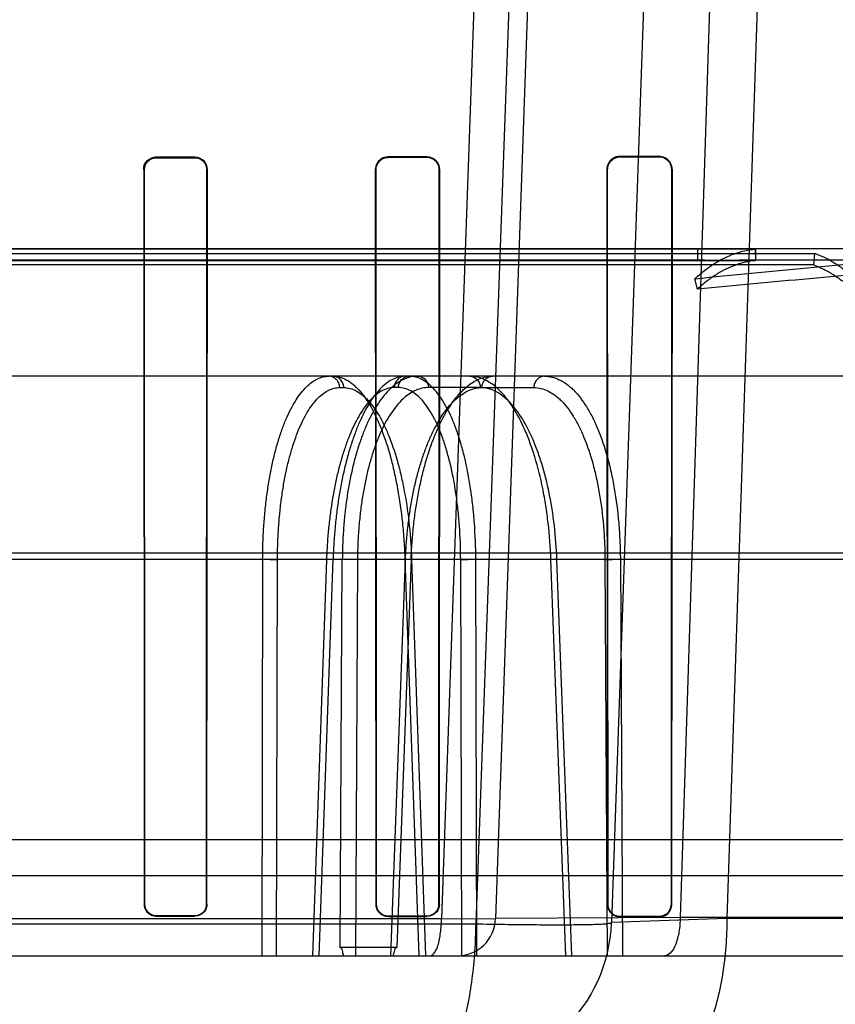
# Model space of a CAD drawing. Header units: millimetres. Extents: x 0 to 297, y 0 to 210.
# Tile 441 of 455: x 242.672 to 242.82, y 159.988 to 160.166. Entities that reach past the tile are written whole.
import ezdxf

# ---------------------------------------------------------------- set-up
doc = ezdxf.new("R2010")
doc.units = ezdxf.units.MM
doc.header["$LTSCALE"] = 16.335
doc.layers.get('0').update_dxf_attribs({"linetype": 'CONTINUOUS'})
for name, color, linetype in [('AXES_REF', 7, 'CONTINUOUS'), ('INTFCLR_1', 7, 'CONTINUOUS'), ('INTFCLR_144815', 7, 'CONTINUOUS'), ('INTFCLR_72935', 7, 'CONTINUOUS')]:
    doc.layers.add(name, color=color, linetype=linetype)

msp = doc.modelspace()

# ---------------------------------------------------------------- linework, layer by layer
at = {"color": 7, "linetype": 'Continuous'}
for radius in [6.787079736, 6.7865, 6.743039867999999]:
    msp.add_circle((241.4889104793, 154.7114782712), radius, dxfattribs=at)
msp.add_arc((241.4889104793, 154.7114782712), 6.72, 278.2771290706, 261.7228709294, dxfattribs=at)
at = {"layer": 'AXES_REF', "color": 7, "linetype": 'Continuous'}
msp.add_arc((241.4889104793, 154.7114782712), 6.874, 113.0826847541, 66.9173152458, dxfattribs=at)
at = {"layer": 'AXES_REF', "color": 9, "linetype": 'Continuous'}
msp.add_arc((241.4889104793, 154.7114782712), 6.191158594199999, 94.4118118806, 85.5881881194, dxfattribs=at)
at = {"layer": 'INTFCLR_1', "color": 6, "linetype": 'Continuous'}
for p, q in [((242.696606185, 160.1411337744), (242.703606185, 160.1411440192)), ((242.703606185, 160.1410602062), (242.696606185, 160.1410506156)), ((242.745606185, 160.141218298), (242.738606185, 160.1412042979)), ((242.745606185, 160.1411294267), (242.738606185, 160.1411164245)), ((242.787606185, 160.141318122), (242.780606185, 160.1412994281)), ((242.787606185, 160.1412214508), (242.780606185, 160.1412043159)), ((242.6943428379, 160.1388643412), (242.6944213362, 160.0058643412)), ((242.6944254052, 160.1388643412), (242.6944992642, 160.0058643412)), ((242.705727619, 160.0058643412), (242.7058025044, 160.1388643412)), ((242.7058066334, 160.0058643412), (242.7058863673, 160.1388643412)), ((242.736273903, 160.1388643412), (242.7363566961, 160.0058643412)), ((242.7363609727, 160.1388643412), (242.7364383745, 160.0058643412)), ((242.7477937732, 160.0058643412), (242.7478727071, 160.1388643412)), ((242.747877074, 160.0058643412), (242.7479617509, 160.1388643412)), ((242.7781809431, 160.1388643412), (242.7782703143, 160.0058643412)), ((242.7782749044, 160.1388643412), (242.7783575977, 160.0058643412)), ((242.7898809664, 160.0058643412), (242.7899659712, 160.1388643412)), ((242.7899706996, 160.0058643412), (242.7900630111, 160.1388643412)), ((242.696606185, 160.0037546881), (242.703606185, 160.0037456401)), ((242.703606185, 160.0036668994), (242.696606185, 160.0036764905)), ((242.738606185, 160.0036927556), (242.745606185, 160.0036805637)), ((242.745606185, 160.003597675), (242.738606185, 160.003610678)), ((242.780606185, 160.0036106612), (242.787606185, 160.0035947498)), ((242.780606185, 160.0035227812), (242.787606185, 160.0035056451))]:
    msp.add_line(p, q, dxfattribs=at)
at = {"layer": 'INTFCLR_1', "color": 9, "linetype": 'Continuous'}
for p, q in [((242.696606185, 160.1410506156), (242.696606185, 160.1411337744)), ((242.703606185, 160.1411440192), (242.703606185, 160.1410602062)), ((242.738606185, 160.1411164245), (242.738606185, 160.1412042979)), ((242.745606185, 160.141218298), (242.745606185, 160.1411294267)), ((242.780606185, 160.1412043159), (242.780606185, 160.1412994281)), ((242.787606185, 160.141318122), (242.787606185, 160.1412214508)), ((242.6943428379, 160.1388643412), (242.6944254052, 160.1388643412)), ((242.7058025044, 160.1388643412), (242.7058863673, 160.1388643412)), ((242.736273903, 160.1388643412), (242.7363609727, 160.1388643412)), ((242.7478727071, 160.1388643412), (242.7479617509, 160.1388643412)), ((242.7781809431, 160.1388643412), (242.7782749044, 160.1388643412)), ((242.7899659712, 160.1388643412), (242.7900630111, 160.1388643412)), ((242.6944992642, 160.0058643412), (242.6944213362, 160.0058643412)), ((242.7058066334, 160.0058643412), (242.705727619, 160.0058643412)), ((242.7364383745, 160.0058643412), (242.7363566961, 160.0058643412)), ((242.747877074, 160.0058643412), (242.7477937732, 160.0058643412)), ((242.7783575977, 160.0058643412), (242.7782703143, 160.0058643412)), ((242.7899706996, 160.0058643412), (242.7898809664, 160.0058643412)), ((242.696606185, 160.0036764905), (242.696606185, 160.0037546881)), ((242.703606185, 160.0037456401), (242.703606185, 160.0036668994)), ((242.738606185, 160.003610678), (242.738606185, 160.0036927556)), ((242.745606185, 160.0036805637), (242.745606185, 160.003597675)), ((242.780606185, 160.0035227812), (242.780606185, 160.0036106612)), ((242.787606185, 160.0035947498), (242.787606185, 160.0035056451))]:
    msp.add_line(p, q, dxfattribs=at)
at = {"layer": 'INTFCLR_1', "color": 7, "linetype": 'Continuous'}
for points in [[(242.6957316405, 160.14095691), (242.6958251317, 160.1409937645), (242.6959201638, 160.1410264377), (242.6960165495, 160.1410548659), (242.6961143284, 160.1410790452), (242.6962130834, 160.1410988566), (242.6963119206, 160.1411141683), (242.6964103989, 160.1411250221), (242.6965085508, 160.1411315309), (242.696606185, 160.1411337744)], [(242.696606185, 160.1410506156), (242.696511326, 160.1410484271), (242.6964164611, 160.1410421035), (242.6963217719, 160.1410316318), (242.6962275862, 160.1410170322), (242.6961339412, 160.140998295), (242.6960405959, 160.1409753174), (242.6959476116, 160.1409480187), (242.6958553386, 160.1409164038), (242.6957639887, 160.1408804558)]]:
    msp.add_lwpolyline(points, dxfattribs=at)
for points, knots in [([(242.6966061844, 160.1411337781), (242.6960290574, 160.1411330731), (242.6948261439, 160.1406489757), (242.694340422, 160.139443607), (242.6943428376, 160.1388643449)], [0, 0, 0, 0, 0.4990748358, 1, 1, 1, 1]), ([(242.6966061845, 160.1410506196), (242.6960499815, 160.1410499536), (242.6948908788, 160.1405835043), (242.6944233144, 160.1394222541), (242.6944254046, 160.1388643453)], [0, 0, 0, 0, 0.4992328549, 1, 1, 1, 1])]:
    msp.add_open_spline(points, degree=3, knots=knots, dxfattribs=at)
for points in [[(242.6943428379, 160.1388643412), (242.6943421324, 160.1394171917), (242.6944380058, 160.1401945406), (242.6949477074, 160.1404086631)], [(242.6957639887, 160.1408804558), (242.6952530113, 160.1406659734), (242.6945907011, 160.1402561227), (242.6945913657, 160.1397019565)]]:
    msp.add_open_spline(points, degree=3, dxfattribs=at)
at = {"layer": 'INTFCLR_1', "color": 6, "linetype": 'Continuous'}
for points, knots in [([(242.7058863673, 160.1388643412), (242.7058870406, 160.1393885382), (242.7054668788, 160.1405907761), (242.7042446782, 160.14114498), (242.703606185, 160.1411440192)], [0, 0, 0, 0, 0.4508483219, 1, 1, 1, 1]), ([(242.7058025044, 160.1388643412), (242.7058031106, 160.1393688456), (242.705398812, 160.1405267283), (242.704221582, 160.1410610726), (242.703606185, 160.1410602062)], [0, 0, 0, 0, 0.4504899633, 1, 1, 1, 1]), ([(242.738606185, 160.1412042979), (242.7381516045, 160.1412034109), (242.736938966, 160.1408572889), (242.7362729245, 160.1395961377), (242.736273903, 160.1388643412)], [0, 0, 0, 0, 0.3831672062, 1, 1, 1, 1]), ([(242.738606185, 160.1411164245), (242.7380257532, 160.1411153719), (242.7368303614, 160.1406257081), (242.7363602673, 160.139431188), (242.7363609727, 160.1388643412)], [0, 0, 0, 0, 0.505920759, 1, 1, 1, 1]), ([(242.7479617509, 160.1388643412), (242.7479624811, 160.1393974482), (242.7475376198, 160.1406376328), (242.7462737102, 160.1412196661), (242.745606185, 160.141218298)], [0, 0, 0, 0, 0.4440216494, 1, 1, 1, 1]), ([(242.7478727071, 160.1388643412), (242.7478733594, 160.1393777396), (242.7474640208, 160.1405710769), (242.7462480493, 160.1411306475), (242.745606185, 160.1411294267)], [0, 0, 0, 0, 0.4443994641, 1, 1, 1, 1]), ([(242.780606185, 160.1412994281), (242.7801222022, 160.1412981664), (242.7788586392, 160.1409260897), (242.7781798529, 160.1396152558), (242.7781809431, 160.1388643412)], [0, 0, 0, 0, 0.391922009, 1, 1, 1, 1]), ([(242.780606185, 160.1412043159), (242.7801427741, 160.141203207), (242.7789286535, 160.1408476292), (242.7782739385, 160.1395876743), (242.7782749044, 160.1388643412)], [0, 0, 0, 0, 0.3904898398, 1, 1, 1, 1]), ([(242.7900630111, 160.1388643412), (242.7900637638, 160.1393648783), (242.7896799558, 160.1406465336), (242.7883547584, 160.1413201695), (242.787606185, 160.141318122)], [0, 0, 0, 0, 0.4007141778, 1, 1, 1, 1]), ([(242.7899659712, 160.1388643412), (242.789966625, 160.1393397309), (242.789603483, 160.1405695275), (242.7883302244, 160.1412232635), (242.787606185, 160.1412214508)], [0, 0, 0, 0, 0.3963460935, 1, 1, 1, 1]), ([(242.6944213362, 160.0058643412), (242.6944213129, 160.0053190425), (242.6948727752, 160.0041593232), (242.6960361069, 160.0036772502), (242.696606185, 160.0036764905)], [0, 0, 0, 0, 0.4888917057, 1, 1, 1, 1]), ([(242.6944992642, 160.0058643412), (242.694499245, 160.0053876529), (242.6948793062, 160.0042786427), (242.6960084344, 160.0037554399), (242.696606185, 160.0037546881)], [0, 0, 0, 0, 0.443662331, 1, 1, 1, 1]), ([(242.703606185, 160.0037456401), (242.7041609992, 160.0037449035), (242.7052910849, 160.0042126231), (242.7057276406, 160.0053373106), (242.705727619, 160.0058643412)], [0, 0, 0, 0, 0.5128410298, 1, 1, 1, 1]), ([(242.7058066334, 160.0058643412), (242.7058066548, 160.0053698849), (242.7054125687, 160.0042132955), (242.7042325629, 160.0036660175), (242.703606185, 160.0036668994)], [0, 0, 0, 0, 0.4411499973, 1, 1, 1, 1]), ([(242.7363566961, 160.0058643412), (242.7363566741, 160.0053731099), (242.7367430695, 160.0041924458), (242.7379507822, 160.0036118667), (242.738606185, 160.003610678)], [0, 0, 0, 0, 0.4284111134, 1, 1, 1, 1]), ([(242.7364383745, 160.0058643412), (242.7364383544, 160.0053886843), (242.7368131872, 160.0042504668), (242.7379767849, 160.0036938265), (242.738606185, 160.0036927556)], [0, 0, 0, 0, 0.4304361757, 1, 1, 1, 1]), ([(242.745606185, 160.0036805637), (242.7461875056, 160.0036795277), (242.7473544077, 160.0041725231), (242.7477937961, 160.0053303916), (242.7477937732, 160.0058643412)], [0, 0, 0, 0, 0.5212378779, 1, 1, 1, 1]), ([(242.747877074, 160.0058643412), (242.7478770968, 160.0053676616), (242.747485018, 160.0041770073), (242.7462654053, 160.0035964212), (242.745606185, 160.003597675)], [0, 0, 0, 0, 0.4296903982, 1, 1, 1, 1]), ([(242.7782703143, 160.0058643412), (242.7782702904, 160.0053675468), (242.7786571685, 160.0041440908), (242.7799127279, 160.0035244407), (242.780606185, 160.0035227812)], [0, 0, 0, 0, 0.417385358, 1, 1, 1, 1]), ([(242.7783575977, 160.0058643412), (242.7783575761, 160.0053822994), (242.7787340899, 160.0042038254), (242.7799423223, 160.0036121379), (242.780606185, 160.0036106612)], [0, 0, 0, 0, 0.4206643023, 1, 1, 1, 1]), ([(242.787606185, 160.0035947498), (242.7880807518, 160.0035936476), (242.7892692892, 160.0039593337), (242.7898809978, 160.0051824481), (242.7898809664, 160.0058643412)], [0, 0, 0, 0, 0.4103623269, 1, 1, 1, 1]), ([(242.787606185, 160.0035056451), (242.7881890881, 160.0035041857), (242.7894425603, 160.0039829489), (242.7899707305, 160.0052420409), (242.7899706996, 160.0058643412)], [0, 0, 0, 0, 0.4836561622, 1, 1, 1, 1])]:
    msp.add_open_spline(points, degree=3, knots=knots, dxfattribs=at)
at = {"layer": 'INTFCLR_144815', "color": 9, "linetype": 'Continuous'}
for p, q in [((242.7675820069, 160.5484094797), (242.7482583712, 160.0031802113)), ((242.7545147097, 160.0022861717), (242.7742964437, 160.5484094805)), ((242.777106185, 160.5484094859), (242.7580676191, 160.0032339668)), ((242.798106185, 160.5484094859), (242.7790420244, 160.0025010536)), ((242.8090282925, 160.5484094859), (242.7914684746, 160.0034171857)), ((242.8180578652, 160.5484094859), (242.7999398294, 160.0032339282)), ((242.8929658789, 160.1245782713), (242.553106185, 160.1245782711)), ((242.7959286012, 160.1224782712), (242.1356657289, 160.1224782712)), ((243.0292331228, 160.1224782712), (242.8067616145, 160.1224782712)), ((243.0035589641, 160.1014782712), (242.1770643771, 160.1014782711)), ((242.7298330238, 160.0994149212), (242.7305774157, 160.0994149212)), ((242.7404673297, 160.0994149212), (242.7397229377, 160.0994149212)), ((242.7553029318, 160.0994149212), (242.7459168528, 160.0994149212)), ((242.7555945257, 160.0994149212), (242.7649891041, 160.0994149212)), ((243.0808995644, 160.0694090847), (242.0903675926, 160.0694090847)), ((242.1512460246, 160.0683100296), (243.0344399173, 160.0683100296)), ((242.7158851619, 160.0683100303), (242.7157074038, 159.9964782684)), ((242.7183959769, 159.9964782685), (242.7185685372, 160.0682367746)), ((242.7274423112, 160.0682367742), (242.7249310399, 159.9964782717)), ((242.7261139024, 159.9964782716), (242.7286227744, 160.0683100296)), ((242.7299346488, 159.9980053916), (242.7303104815, 160.0683100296)), ((242.7330525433, 160.0682367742), (242.7326740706, 159.996478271)), ((242.7390688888, 159.9964782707), (242.7417358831, 160.0682367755)), ((242.7427721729, 160.0683100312), (242.7401641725, 159.998005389)), ((242.7416298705, 160.0683100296), (242.7441594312, 159.9964782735)), ((242.7430066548, 160.0682938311), (242.7416298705, 160.0683100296)), ((242.7428633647, 160.0682367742), (242.7453856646, 159.9964782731)), ((242.7517371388, 160.0682367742), (242.7544735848, 160.0683100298)), ((242.7519207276, 159.9964782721), (242.7517371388, 160.0682367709)), ((242.7546527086, 159.9964782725), (242.7544735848, 160.0683100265)), ((242.7680761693, 160.0683100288), (242.7693470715, 160.0682748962)), ((242.7707640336, 159.9964782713), (242.7680761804, 160.0683100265)), ((242.7718487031, 159.9964782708), (242.7691681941, 160.0682367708)), ((242.7778589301, 160.0682367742), (242.7806516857, 160.0683100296)), ((242.7778589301, 160.0682367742), (242.7782495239, 159.9964782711)), ((242.7806516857, 160.0683100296), (242.781038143, 159.9964782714)), ((242.8750424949, 160.0109668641), (242.2311698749, 160.0109668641)), ((242.7482580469, 160.0031806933), (242.3579541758, 160.0031775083)), ((242.7482580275, 160.0031802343), (242.7580676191, 160.0032339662)), ((242.7914684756, 160.0034172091), (242.7580676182, 160.0032339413)), ((242.7999398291, 160.0032339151), (242.7790420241, 160.0025010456)), ((243.143125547, 160.0034171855), (242.7914684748, 160.0034171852)), ((243.1641239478, 160.0032339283), (242.7999398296, 160.0032339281)), ((242.3516976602, 160.0022861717), (242.7545147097, 160.0022861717)), ((242.003499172, 159.9964782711), (243.1361258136, 159.9964782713))]:
    msp.add_line(p, q, dxfattribs=at)
at = {"layer": 'INTFCLR_144815', "color": 6, "linetype": 'Continuous'}
for p, q in [((242.8050563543, 160.1245128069), (242.553106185, 160.1245128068)), ((242.794606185, 160.1245782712), (242.794606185, 160.1224157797)), ((242.8050563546, 160.1245128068), (242.8051061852, 160.122415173)), ((242.8051061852, 160.1245782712), (242.8051061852, 160.1224782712)), ((242.553106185, 160.1237100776), (242.8157870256, 160.1237100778)), ((242.553106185, 160.122415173), (242.8051061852, 160.122415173)), ((242.7959286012, 160.1224782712), (242.8051061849, 160.1224782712)), ((242.8157870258, 160.1237100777), (242.8156061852, 160.1216414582)), ((242.8156061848, 160.1216414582), (242.5531061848, 160.1216414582)), ((242.7946061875, 160.1172356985), (242.7941626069, 160.119139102)), ((242.7158851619, 160.0683100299), (242.7185685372, 160.0682367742)), ((242.7272985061, 160.0682908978), (242.7286227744, 160.0683100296)), ((242.7330525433, 160.0682367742), (242.7303104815, 160.0683100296)), ((242.7427721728, 160.0683100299), (242.7415567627, 160.0682734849)), ((242.9482829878, 160.0174782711), (242.2090724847, 160.0174782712)), ((242.7401642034, 159.9980053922), (242.7299346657, 159.9980053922))]:
    msp.add_line(p, q, dxfattribs=at)
for centre, radius, start, end in [((242.8071643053, 158.8619216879), 1.2605566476, 90.01830291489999, 90.5708106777), ((242.7959300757, 160.1084236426), 0.0140546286, 90.0060053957, 95.40505018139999)]:
    msp.add_arc(centre, radius, start, end, dxfattribs=at)
at = {"layer": 'INTFCLR_144815', "color": 9, "linetype": 'Continuous'}
for centre, radius, start, end in [((242.7510718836, 160.0034782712), 0.006999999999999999, 269.9999999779, 357.9999351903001), ((242.7510590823, 160.0034782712), 0.028, 270.000000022, 357.9999352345)]:
    msp.add_arc(centre, radius, start, end, dxfattribs=at)
at = {"layer": 'INTFCLR_144815', "color": 6, "linetype": 'Continuous'}
for points, knots in [([(242.7941626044, 160.1191391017), (242.7947185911, 160.1196573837), (242.7958453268, 160.1206251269), (242.7976236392, 160.1218843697), (242.7994397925, 160.1229105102), (242.8012869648, 160.1237005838), (242.803158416, 160.1242496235), (242.8044254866, 160.1244528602), (242.8050563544, 160.1245128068)], [0, 0, 0, 0, 0.1844280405, 0.3598382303, 0.5279033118, 0.6896267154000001, 0.8462369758, 1, 1, 1, 1]), ([(242.7941626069, 160.119139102), (242.8009480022, 160.1198079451), (242.8145266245, 160.1211499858), (242.8349256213, 160.1229285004), (242.855389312, 160.1242258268), (242.8690613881, 160.1245781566), (242.8759072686, 160.1245782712)], [0, 0, 0, 0, 0.2495910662, 0.4994364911, 0.7495091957, 1, 1, 1, 1]), ([(242.805106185, 160.122415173), (242.8044975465, 160.1223573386), (242.8032753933, 160.1221612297), (242.8014706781, 160.1216314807), (242.7996900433, 160.1208695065), (242.7979398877, 160.1198802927), (242.7962268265, 160.1186669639), (242.795141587, 160.1177347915), (242.794606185, 160.1172356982)], [0, 0, 0, 0, 0.1539079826, 0.3105981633, 0.4723536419, 0.6404045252, 0.8157401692, 1, 1, 1, 1]), ([(242.8759072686, 160.1224782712), (242.8691162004, 160.1224779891), (242.8555419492, 160.1221378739), (242.8352064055, 160.1208868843), (242.8149002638, 160.1191725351), (242.8013718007, 160.1178797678), (242.7946061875, 160.1172356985)], [0, 0, 0, 0, 0.2498861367, 0.499769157, 0.7498206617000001, 1, 1, 1, 1]), ([(242.8266807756, 160.1151069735), (242.8261447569, 160.1158078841), (242.8250534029, 160.1171378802), (242.8233077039, 160.1189513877), (242.8215045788, 160.120524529), (242.8196513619, 160.121852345), (242.8177547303, 160.1229276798), (242.8164439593, 160.1234803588), (242.8157870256, 160.1237100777)], [0, 0, 0, 0, 0.1881234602, 0.3664007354, 0.5360715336, 0.6975879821, 0.8516252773, 1, 1, 1, 1]), ([(242.815606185, 160.1216414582), (242.8162400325, 160.1214198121), (242.8175044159, 160.1208865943), (242.8193334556, 160.1198492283), (242.8211198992, 160.1185688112), (242.8228574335, 160.1170524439), (242.8245389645, 160.1153052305), (242.8255900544, 160.114024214), (242.826106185, 160.1133493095)], [0, 0, 0, 0, 0.1485290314, 0.3026555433, 0.4642103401, 0.6338679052, 0.8120636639, 1, 1, 1, 1]), ([(242.7158851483, 160.0683100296), (242.7158885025, 160.0692984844), (242.7159253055, 160.0712710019), (242.7160712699, 160.0742095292), (242.7163073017, 160.0770970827), (242.7166303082, 160.0798981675), (242.7170364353, 160.0825872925), (242.7175216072, 160.0851497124), (242.7180833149, 160.0875774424), (242.7187183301, 160.0898564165), (242.7194209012, 160.0919660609), (242.7201852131, 160.0938909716), (242.7210055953, 160.095620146), (242.7218784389, 160.0971463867), (242.7227975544, 160.0984580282), (242.7237553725, 160.0995438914), (242.7247453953, 160.1003977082), (242.7257630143, 160.1010152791), (242.7268080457, 160.1013928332), (242.7275225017, 160.1014782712), (242.7278728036, 160.1014782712)], [0, 0, 0, 0, 0.079168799, 0.1579830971, 0.2356087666, 0.3111716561, 0.3837733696, 0.4533841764, 0.5199983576, 0.5832953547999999, 0.6427983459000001, 0.6980067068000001, 0.7490757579, 0.7959641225, 0.8386637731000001, 0.8771380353, 0.9116414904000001, 0.9429861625, 0.9719432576, 1, 1, 1, 1]), ([(242.741683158, 160.1014782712), (242.7413239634, 160.1014782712), (242.7405819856, 160.1013881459), (242.7394899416, 160.1009898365), (242.7384139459, 160.1003327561), (242.7373686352, 160.0994300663), (242.7363609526, 160.0982967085), (242.7353938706, 160.0969433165), (242.7344692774, 160.0953749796), (242.7335921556, 160.0936001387), (242.7327715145, 160.091638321), (242.7320123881, 160.0895056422), (242.7313186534, 160.0872153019), (242.7306932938, 160.0847768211), (242.7301426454, 160.0822144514), (242.7296711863, 160.0795554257), (242.7292819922, 160.0768286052), (242.7289749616, 160.0740433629), (242.7287496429, 160.0711991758), (242.7286557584, 160.0692807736), (242.7286227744, 160.0683100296)], [0, 0, 0, 0, 0.0285296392, 0.0587262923, 0.09165752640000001, 0.1281163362, 0.1680339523, 0.2118364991, 0.260033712, 0.3124831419, 0.3689612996, 0.4288425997, 0.4922091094, 0.5589724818, 0.6287344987, 0.7003264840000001, 0.773420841, 0.8474726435, 0.9228525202, 1, 1, 1, 1]), ([(242.7439986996, 160.1014782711), (242.7435947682, 160.1014782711), (242.7427686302, 160.1013902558), (242.7415520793, 160.1009963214), (242.7403620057, 160.100345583), (242.7392129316, 160.0994507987), (242.7381122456, 160.098325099), (242.7370634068, 160.0969782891), (242.7360687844, 160.0954162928), (242.735133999, 160.0936480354), (242.7342679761, 160.0916907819), (242.7334766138, 160.0895603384), (242.7327641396, 160.0872714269), (242.7321337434, 160.0848347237), (242.7315909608, 160.082271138), (242.7311408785, 160.0796071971), (242.7307855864, 160.0768645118), (242.7305257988, 160.0740624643), (242.7303612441, 160.0712035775), (242.730316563, 160.0692810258), (242.7303104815, 160.0683100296)], [0, 0, 0, 0, 0.0315576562, 0.0643500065, 0.0992833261, 0.1369828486, 0.1777218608, 0.2219767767, 0.270113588, 0.3222126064, 0.3780948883, 0.4372084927, 0.4996720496, 0.5653007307, 0.6337761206, 0.7043328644, 0.7763181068, 0.8497923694, 0.9241382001, 1, 1, 1, 1]), ([(242.7427721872, 160.0683100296), (242.7428079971, 160.0692993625), (242.742913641, 160.0712755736), (242.7431754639, 160.0742207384), (242.7435403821, 160.0771229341), (242.7440037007, 160.0799398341), (242.7445582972, 160.0826408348), (242.7451979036, 160.0852080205), (242.7459203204, 160.0876373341), (242.7467221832, 160.0899173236), (242.7475949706, 160.0920249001), (242.7485306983, 160.0939447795), (242.7495229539, 160.0956670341), (242.7505686, 160.0971867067), (242.7516597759, 160.0984912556), (242.7527864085, 160.0995693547), (242.753937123, 160.1004129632), (242.7551088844, 160.1010215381), (242.7563015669, 160.1013934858), (242.7571127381, 160.1014782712), (242.7575126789, 160.1014782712)], [0, 0, 0, 0, 0.0766684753, 0.1532285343, 0.2289393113, 0.3031443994, 0.3742574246, 0.4424226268, 0.5079731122, 0.5704647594, 0.6295138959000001, 0.6845379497, 0.735753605, 0.7833054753, 0.8272198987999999, 0.8672387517, 0.9037796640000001, 0.9373529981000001, 0.9690268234, 1, 1, 1, 1]), ([(242.7305737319, 159.9964782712), (242.7305175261, 159.9967395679), (242.7303718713, 159.9971908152), (242.7302249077, 159.9980053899), (242.7299346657, 159.9980053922)], [0, 0, 0, 0, 0.479400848, 1, 1, 1, 1]), ([(242.7395533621, 159.9964782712), (242.739607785, 159.9967519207), (242.7397423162, 159.9971987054), (242.7398888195, 159.9980053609), (242.7401642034, 159.9980053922)], [0, 0, 0, 0, 0.5032692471, 1, 1, 1, 1])]:
    msp.add_open_spline(points, degree=3, knots=knots, dxfattribs=at)
at = {"layer": 'INTFCLR_144815', "color": 9, "linetype": 'Continuous'}
for points, knots in [([(242.7298330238, 160.0994149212), (242.729827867, 160.0997313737), (242.729680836, 160.1003636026), (242.7290269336, 160.1012085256), (242.7282849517, 160.1014782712), (242.7278728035, 160.1014782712)], [0, 0, 0, 0, 0.3048582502, 0.6030047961, 1, 1, 1, 1]), ([(242.7286171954, 160.1014782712), (242.729433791, 160.1014782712), (242.7307273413, 160.1010961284), (242.7319966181, 160.1002220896), (242.7327429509, 160.0995650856), (242.7339723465, 160.0983011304), (242.7352366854, 160.0964389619), (242.7363122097, 160.0943560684), (242.7369325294, 160.092977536), (242.7378945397, 160.0906313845), (242.7386948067, 160.0881279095), (242.7393746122, 160.0855074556), (242.7398237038, 160.0835977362), (242.7405306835, 160.0800783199), (242.7410334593, 160.0764608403), (242.7413365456, 160.0732772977), (242.7415069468, 160.0710771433), (242.7415919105, 160.0694189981), (242.7416298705, 160.0683100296)], [0, 0, 0, 0, 0.0649583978, 0.1020450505, 0.1223714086, 0.1439467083, 0.2421985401, 0.2996109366, 0.3304601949, 0.3624032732, 0.5013049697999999, 0.5389808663, 0.5777705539, 0.6573437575, 0.8244669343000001, 0.8679587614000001, 0.9117323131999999, 1, 1, 1, 1]), ([(242.7305774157, 160.0994149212), (242.7305731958, 160.0996738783), (242.7304709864, 160.1002107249), (242.7300370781, 160.1009085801), (242.7293762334, 160.1013734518), (242.7288602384, 160.1014782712), (242.7286171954, 160.1014782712)], [0, 0, 0, 0, 0.2479558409, 0.511137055, 0.7673131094, 1, 1, 1, 1]), ([(242.741683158, 160.1014782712), (242.7413854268, 160.1014782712), (242.7407724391, 160.1013227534), (242.7399716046, 160.1006105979), (242.7397300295, 160.0998501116), (242.7397229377, 160.0994149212)], [0, 0, 0, 0, 0.2866264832, 0.5809857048, 1, 1, 1, 1]), ([(242.7404673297, 160.0994149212), (242.7404715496, 160.0996738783), (242.740573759, 160.1002107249), (242.7410076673, 160.1009085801), (242.741668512, 160.1013734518), (242.742184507, 160.1014782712), (242.74242755, 160.1014782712)], [0, 0, 0, 0, 0.2479558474, 0.5111370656, 0.7673131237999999, 1, 1, 1, 1]), ([(242.7544735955, 160.0683100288), (242.7544659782, 160.0704959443), (242.7543458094, 160.073745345), (242.7540035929, 160.0775025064), (242.7537533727, 160.0795899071), (242.7533406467, 160.082541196), (242.7527162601, 160.0858443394), (242.7518729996, 160.089006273), (242.7513532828, 160.0906719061), (242.7505932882, 160.092874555), (242.7497116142, 160.0949380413), (242.7486494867, 160.0967919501), (242.747984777, 160.0978275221), (242.7468518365, 160.0993153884), (242.7453386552, 160.1006664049), (242.743660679, 160.1013647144), (242.7428298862, 160.1014782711), (242.74242755, 160.1014782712)], [0, 0, 0, 0, 0.1750191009, 0.2600664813, 0.3020160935, 0.3433314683, 0.4986695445, 0.5707318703, 0.6052417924, 0.6383403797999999, 0.7573297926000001, 0.7839802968, 0.8093725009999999, 0.8557720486, 0.9337884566, 0.9677864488, 1, 1, 1, 1]), ([(242.7439986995, 160.1014782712), (242.7442904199, 160.1014782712), (242.7448936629, 160.1013210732), (242.7456768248, 160.1006052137), (242.7459099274, 160.0998492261), (242.7459168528, 160.0994149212)], [0, 0, 0, 0, 0.2837306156, 0.5775362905, 1, 1, 1, 1]), ([(242.7680761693, 160.0683100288), (242.7679963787, 160.0704991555), (242.7677542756, 160.073752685), (242.767245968, 160.0775048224), (242.7668955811, 160.0795911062), (242.766331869, 160.0825495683), (242.7655152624, 160.0858581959), (242.7644625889, 160.0890104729), (242.7638219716, 160.0906739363), (242.7628863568, 160.09288885), (242.7618179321, 160.0949553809), (242.7605665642, 160.0967946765), (242.7597789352, 160.0978337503), (242.7584284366, 160.0993402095), (242.7563198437, 160.1009600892), (242.7543118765, 160.1014782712), (242.7533847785, 160.1014782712)], [0, 0, 0, 0, 0.1699502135, 0.252771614, 0.2936967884, 0.3340584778, 0.4864298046, 0.5575694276, 0.5917772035, 0.624689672, 0.7441455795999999, 0.7712468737, 0.7972332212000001, 0.8452365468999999, 0.9280736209, 1, 1, 1, 1]), ([(242.7533847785, 160.1014782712), (242.7538758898, 160.1014782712), (242.7546670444, 160.1011047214), (242.755197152, 160.1002086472), (242.7552988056, 160.099673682), (242.7553029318, 160.0994149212)], [0, 0, 0, 0, 0.4800026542, 0.7470600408, 1, 1, 1, 1]), ([(242.7555945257, 160.0994149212), (242.7555995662, 160.0997310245), (242.7557423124, 160.1003601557), (242.7563779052, 160.1012044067), (242.7571083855, 160.1014782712), (242.7575126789, 160.1014782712)], [0, 0, 0, 0, 0.3077082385, 0.6064937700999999, 1, 1, 1, 1]), ([(242.7669072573, 160.1014782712), (242.7664161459, 160.1014782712), (242.7656249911, 160.1011047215), (242.7650948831, 160.1002086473), (242.7649932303, 160.099673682), (242.7649891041, 160.0994149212)], [0, 0, 0, 0, 0.4800027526, 0.7470601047, 1, 1, 1, 1]), ([(242.7669072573, 160.1014782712), (242.767824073, 160.1014782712), (242.7692608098, 160.1011149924), (242.7707090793, 160.1002283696), (242.7715428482, 160.0995678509), (242.7728869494, 160.0983197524), (242.7742741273, 160.0964587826), (242.7754408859, 160.094359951), (242.77610414, 160.0929789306), (242.7771209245, 160.0906395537), (242.7779535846, 160.0881331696), (242.7786438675, 160.0855079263), (242.7790929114, 160.0835986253), (242.7797825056, 160.0800800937), (242.7802381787, 160.0764605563), (242.7804796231, 160.0732770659), (242.7806018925, 160.0710765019), (242.7806446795, 160.0694185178), (242.7806516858, 160.0683100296)], [0, 0, 0, 0, 0.0716207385, 0.1110562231, 0.1322968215, 0.1546121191, 0.2542268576, 0.3115592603, 0.3422079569, 0.3738565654, 0.5108019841, 0.5478335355, 0.5859269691, 0.6639999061, 0.8278397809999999, 0.8704798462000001, 0.9134042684, 1, 1, 1, 1]), ([(242.7185685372, 160.0682367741), (242.7185707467, 160.0691572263), (242.7186026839, 160.0709889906), (242.7187340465, 160.0737144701), (242.7189480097, 160.0763899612), (242.7192424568, 160.0789955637), (242.7196154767, 160.0815119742), (242.7200644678, 160.0839213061), (242.7205859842, 160.0862070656), (242.7211766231, 160.0883534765), (242.7218317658, 160.0903456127), (242.7225473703, 160.0921693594), (242.7233178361, 160.0938122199), (242.7241384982, 160.0952628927), (242.7250037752, 160.0965119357), (242.7259090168, 160.0975509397), (242.7268496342, 160.0983723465), (242.7278210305, 160.098969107), (242.728818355, 160.0993334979), (242.7295002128, 160.0994148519), (242.7298330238, 160.0994149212)], [0, 0, 0, 0, 0.07841285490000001, 0.1560419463, 0.2324151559, 0.3070238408, 0.3793822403, 0.4490823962, 0.5157552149, 0.5790496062, 0.6386620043, 0.6943235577, 0.7458454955, 0.793116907, 0.8361474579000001, 0.8750744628, 0.9102185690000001, 0.9421338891, 0.9716480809, 1, 1, 1, 1]), ([(242.7397229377, 160.0994149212), (242.7393885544, 160.0994148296), (242.7387013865, 160.0993324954), (242.7376929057, 160.0989673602), (242.7367028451, 160.098370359), (242.7357358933, 160.0975487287), (242.7347969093, 160.0965092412), (242.7338909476, 160.0952596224), (242.7330231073, 160.0938084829), (242.7321992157, 160.0921652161), (242.7314242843, 160.0903409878), (242.7307043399, 160.0883483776), (242.7300438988, 160.0862016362), (242.7294480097, 160.0839154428), (242.7289205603, 160.0815053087), (242.7284656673, 160.0789881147), (242.7280865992, 160.0763827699), (242.7277858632, 160.0737091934), (242.7275660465, 160.0709868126), (242.7274744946, 160.0691565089), (242.7274423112, 160.0682367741)], [0, 0, 0, 0, 0.028259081, 0.0578644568, 0.08999732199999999, 0.125446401, 0.1647247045, 0.2081035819, 0.2556841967, 0.3074654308, 0.3633351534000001, 0.4230893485, 0.4864387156, 0.5530842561, 0.6226960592, 0.6948920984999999, 0.7692153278, 0.8451537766, 0.9222247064, 1, 1, 1, 1]), ([(242.7305774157, 160.0994149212), (242.7313467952, 160.0994148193), (242.7325654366, 160.0990559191), (242.7337621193, 160.0982340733), (242.7344659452, 160.0976165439), (242.7356248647, 160.0964286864), (242.7368174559, 160.0946782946), (242.7378326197, 160.0927201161), (242.7384181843, 160.0914242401), (242.7393264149, 160.0892190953), (242.7400824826, 160.0868657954), (242.7407250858, 160.0844023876), (242.7411495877, 160.082607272), (242.7418180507, 160.0792991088), (242.7422948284, 160.0758986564), (242.7425830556, 160.0729060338), (242.7427453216, 160.0708379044), (242.7428267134, 160.0692792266), (242.7428633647, 160.0682367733)], [0, 0, 0, 0, 0.0650671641, 0.1022046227, 0.1225519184, 0.1441464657, 0.2424456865, 0.2998698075, 0.3307210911, 0.3626630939, 0.5015423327, 0.5392069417, 0.5779831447, 0.6575247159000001, 0.8245673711, 0.8680352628, 0.9117842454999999, 1, 1, 1, 1]), ([(242.7459168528, 160.0994149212), (242.745539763, 160.0994149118), (242.7447711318, 160.099334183), (242.7436405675, 160.0989729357), (242.7425357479, 160.0983772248), (242.7414641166, 160.097555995), (242.740432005, 160.0965162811), (242.7394452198, 160.0952660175), (242.7385089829, 160.0938139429), (242.7376294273, 160.0921695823), (242.7368119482, 160.0903443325), (242.7360629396, 160.0883508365), (242.7353869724, 160.0862033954), (242.734789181, 160.0839166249), (242.7342734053, 160.0815059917), (242.7338437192, 160.0789883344), (242.7335031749, 160.0763825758), (242.7332539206, 160.0737086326), (242.7330982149, 160.070985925), (242.7330573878, 160.0691561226), (242.7330525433, 160.0682367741)], [0, 0, 0, 0, 0.0313345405, 0.0636810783, 0.0980261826, 0.1351139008, 0.1754730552, 0.2194521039, 0.2672297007, 0.3188558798, 0.3742641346, 0.4332984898, 0.4957149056, 0.5612561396, 0.6296325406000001, 0.7004982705, 0.7734299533, 0.8479489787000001, 0.9236050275, 1, 1, 1, 1]), ([(242.7517371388, 160.0682367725), (242.7517318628, 160.0702914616), (242.7516220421, 160.0733458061), (242.7513041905, 160.0768776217), (242.7510713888, 160.0788398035), (242.7506868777, 160.0816139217), (242.7501036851, 160.084718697), (242.7493156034, 160.0876911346), (242.7488296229, 160.0892568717), (242.7481189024, 160.091327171), (242.7472938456, 160.0932668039), (242.7462990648, 160.0950097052), (242.7456764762, 160.0959830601), (242.7446153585, 160.0973813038), (242.7431973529, 160.0986513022), (242.7416239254, 160.0993085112), (242.7408446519, 160.0994148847), (242.7404673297, 160.0994149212)], [0, 0, 0, 0, 0.1751187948, 0.260207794, 0.3021774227, 0.3435113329, 0.4989070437, 0.5709844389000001, 0.6054992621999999, 0.6386014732, 0.7575784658, 0.7842197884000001, 0.8096010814, 0.8559717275, 0.9338965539, 0.9678413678, 1, 1, 1, 1]), ([(242.741735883, 160.0682367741), (242.7417701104, 160.0691578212), (242.74186956, 160.0709910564), (242.7421126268, 160.0737169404), (242.742447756, 160.0763928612), (242.7428718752, 160.0789989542), (242.7433821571, 160.0815158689), (242.7439750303, 160.0839256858), (242.744646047, 160.086212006), (242.7453908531, 160.0883591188), (242.7462037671, 160.090352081), (242.747079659, 160.0921764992), (242.7480117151, 160.0938198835), (242.7489942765, 160.0952710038), (242.7500209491, 160.0965203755), (242.7510860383, 160.0975589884), (242.7521829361, 160.0983787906), (242.7533048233, 160.0989730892), (242.7544444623, 160.09933368), (242.7552167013, 160.0994149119), (242.7555945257, 160.0994149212)], [0, 0, 0, 0, 0.0759503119, 0.1512526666, 0.2254704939, 0.2981304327, 0.368779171, 0.4370376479, 0.5025686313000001, 0.5650577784, 0.6242310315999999, 0.6798382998, 0.7317118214, 0.7797772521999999, 0.8240743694, 0.8647427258, 0.9020727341, 0.9365434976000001, 0.9688657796, 1, 1, 1, 1]), ([(242.769168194, 160.0682367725), (242.769091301, 160.0702946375), (242.7688606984, 160.073353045), (242.7683787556, 160.0768798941), (242.7680470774, 160.078840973), (242.767513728, 160.0816220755), (242.7667422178, 160.084732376), (242.7657480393, 160.0876952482), (242.7651432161, 160.0892588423), (242.7642601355, 160.091341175), (242.7632516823, 160.0932836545), (242.7620717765, 160.095012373), (242.7613287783, 160.0959891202), (242.7600576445, 160.0974058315), (242.7583987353, 160.098664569), (242.7566140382, 160.0993090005), (242.7557320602, 160.0994149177), (242.7553029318, 160.0994149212)], [0, 0, 0, 0, 0.1697690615, 0.2525073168, 0.2933942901, 0.3337194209, 0.4859645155, 0.557056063, 0.5912442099, 0.6241403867, 0.743558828, 0.7706578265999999, 0.796644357, 0.8446554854, 0.9275496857, 0.9646225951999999, 1, 1, 1, 1]), ([(242.7649891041, 160.0994149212), (242.7658493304, 160.099414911), (242.7671975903, 160.0990734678), (242.7685555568, 160.0982397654), (242.7693374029, 160.0976190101), (242.7705978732, 160.0964455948), (242.7718981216, 160.0946962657), (242.7729909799, 160.0927235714), (242.7736121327, 160.0914254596), (242.7745644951, 160.0892263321), (242.775343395, 160.0868702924), (242.775988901, 160.0844027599), (242.7764087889, 160.0826079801), (242.7770534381, 160.0793004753), (242.7774776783, 160.0758981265), (242.7777016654, 160.0729057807), (242.7778145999, 160.0708372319), (242.7778532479, 160.0692787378), (242.7778589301, 160.068236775)], [0, 0, 0, 0, 0.071531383, 0.1109249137, 0.1321445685, 0.1544414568, 0.2540088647, 0.3113296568, 0.3419752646, 0.3736225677, 0.5105848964, 0.5476258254, 0.5857311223, 0.6638338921, 0.8277463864, 0.8704077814, 0.913355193, 1, 1, 1, 1]), ([(242.7461678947, 159.9964794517), (242.7465666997, 159.996479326), (242.7474881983, 159.99759464), (242.7478229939, 159.9990889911), (242.7481051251, 160.0007017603), (242.7482190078, 160.0019334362), (242.7482527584, 160.0027670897), (242.7482580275, 160.0031802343)], [0, 0, 0, 0, 0.1636978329, 0.4916860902, 0.6578979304, 0.8304023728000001, 1, 1, 1, 1]), ([(242.7999398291, 160.0032339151), (242.7999338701, 160.0015436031), (242.7997971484, 159.9981159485), (242.7991993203, 159.9930250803), (242.7981812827, 159.9881358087), (242.7967665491, 159.9837563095), (242.7950226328, 159.9801519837), (242.7930396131, 159.9774973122), (242.7908963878, 159.9758629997), (242.7893291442, 159.9754782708), (242.7886290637, 159.9754782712)], [0, 0, 0, 0, 0.1585239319, 0.321372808, 0.480200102, 0.6261543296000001, 0.7519661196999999, 0.8541031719, 0.9343441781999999, 1, 1, 1, 1]), ([(242.791468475, 160.0034171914), (242.791465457, 160.0025611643), (242.7913433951, 160.0008890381), (242.7907778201, 159.9986789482), (242.7899636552, 159.9970426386), (242.7890221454, 159.9964782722), (242.7886406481, 159.9964782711)], [0, 0, 0, 0, 0.3226189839, 0.6283504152, 0.8562224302, 1, 1, 1, 1]), ([(242.7461550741, 159.9754782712), (242.7466727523, 159.9754782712), (242.7478846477, 159.975899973), (242.7494081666, 159.9775022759), (242.7508207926, 159.9800291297), (242.752085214, 159.9834663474), (242.7531206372, 159.9876603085), (242.7538908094, 159.9923672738), (242.7543625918, 159.997300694), (242.7544935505, 160.0006337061), (242.7545145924, 160.002286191)], [0, 0, 0, 0, 0.0527384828, 0.1234468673, 0.2208804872, 0.3461693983, 0.4954188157, 0.6603752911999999, 0.8316394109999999, 1, 1, 1, 1]), ([(242.7545145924, 160.002286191), (242.7562296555, 160.0022528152), (242.7587563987, 160.0022091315), (242.761676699, 160.0021704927), (242.7632632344, 160.002153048), (242.7654426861, 160.0021325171), (242.7678588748, 160.002118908), (242.7704717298, 160.0021210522), (242.772196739, 160.0021307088), (242.7737404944, 160.0021492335), (242.7752747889, 160.0021760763), (242.7766607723, 160.0022291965), (242.7779537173, 160.0022697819), (242.7785489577, 160.0023878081), (242.7790388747, 160.0024106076), (242.7790420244, 160.0025010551)], [0, 0, 0, 0, 0.2095464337, 0.3087034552, 0.3567657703, 0.4033640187, 0.5749517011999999, 0.6519060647, 0.7225754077, 0.7855887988, 0.8407738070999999, 0.9090792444, 0.9588390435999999, 0.9889445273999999, 1, 1, 1, 1])]:
    msp.add_open_spline(points, degree=3, knots=knots, dxfattribs=at)
at = {"layer": 'INTFCLR_72935', "color": 6, "linetype": 'Continuous'}
for p, q in [((242.703606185, 160.1411440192), (242.696606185, 160.1411337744)), ((242.696606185, 160.1410506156), (242.703606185, 160.1410602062)), ((242.745606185, 160.141218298), (242.738606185, 160.1412042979)), ((242.738606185, 160.1411164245), (242.745606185, 160.1411294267)), ((242.787606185, 160.141318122), (242.780606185, 160.1412994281)), ((242.780606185, 160.1412043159), (242.787606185, 160.1412214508)), ((242.6943428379, 160.1388643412), (242.6944213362, 160.0058643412)), ((242.6944992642, 160.0058643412), (242.6944254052, 160.1388643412)), ((242.7058025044, 160.1388643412), (242.705727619, 160.0058643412)), ((242.7058066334, 160.0058643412), (242.7058863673, 160.1388643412)), ((242.736273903, 160.1388643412), (242.7363566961, 160.0058643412)), ((242.7364383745, 160.0058643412), (242.7363609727, 160.1388643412)), ((242.7478727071, 160.1388643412), (242.7477937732, 160.0058643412)), ((242.747877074, 160.0058643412), (242.7479617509, 160.1388643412)), ((242.7781809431, 160.1388643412), (242.7782703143, 160.0058643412)), ((242.7783575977, 160.0058643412), (242.7782749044, 160.1388643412)), ((242.7899659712, 160.1388643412), (242.7898809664, 160.0058643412)), ((242.7899706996, 160.0058643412), (242.7900630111, 160.1388643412)), ((242.703606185, 160.0037456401), (242.696606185, 160.0037546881)), ((242.696606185, 160.0036764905), (242.703606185, 160.0036668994)), ((242.745606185, 160.0036805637), (242.738606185, 160.0036927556)), ((242.738606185, 160.003610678), (242.745606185, 160.003597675)), ((242.787606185, 160.0035947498), (242.780606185, 160.0036106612)), ((242.780606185, 160.0035227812), (242.787606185, 160.0035056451))]:
    msp.add_line(p, q, dxfattribs=at)
at = {"layer": 'INTFCLR_72935', "color": 9, "linetype": 'Continuous'}
for p, q in [((242.696606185, 160.1411337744), (242.696606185, 160.1410506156)), ((242.703606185, 160.1410602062), (242.703606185, 160.1411440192)), ((242.738606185, 160.1412042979), (242.738606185, 160.1411164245)), ((242.745606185, 160.1411294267), (242.745606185, 160.141218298)), ((242.780606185, 160.1412994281), (242.780606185, 160.1412043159)), ((242.787606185, 160.1412214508), (242.787606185, 160.141318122)), ((242.6944254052, 160.1388643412), (242.6943428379, 160.1388643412)), ((242.7058863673, 160.1388643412), (242.7058025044, 160.1388643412)), ((242.7363609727, 160.1388643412), (242.736273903, 160.1388643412)), ((242.7479617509, 160.1388643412), (242.7478727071, 160.1388643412)), ((242.7782749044, 160.1388643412), (242.7781809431, 160.1388643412)), ((242.7900630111, 160.1388643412), (242.7899659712, 160.1388643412)), ((242.6944213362, 160.0058643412), (242.6944992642, 160.0058643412)), ((242.705727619, 160.0058643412), (242.7058066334, 160.0058643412)), ((242.7363566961, 160.0058643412), (242.7364383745, 160.0058643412)), ((242.7477937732, 160.0058643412), (242.747877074, 160.0058643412)), ((242.7782703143, 160.0058643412), (242.7783575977, 160.0058643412)), ((242.7898809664, 160.0058643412), (242.7899706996, 160.0058643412)), ((242.696606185, 160.0037546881), (242.696606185, 160.0036764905)), ((242.703606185, 160.0036668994), (242.703606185, 160.0037456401)), ((242.738606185, 160.0036927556), (242.738606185, 160.003610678)), ((242.745606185, 160.003597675), (242.745606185, 160.0036805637)), ((242.780606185, 160.0036106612), (242.780606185, 160.0035227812)), ((242.787606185, 160.0035056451), (242.787606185, 160.0035947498))]:
    msp.add_line(p, q, dxfattribs=at)
at = {"layer": 'INTFCLR_72935', "color": 7, "linetype": 'Continuous'}
for points in [[(242.696606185, 160.1411337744), (242.6965078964, 160.1411315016), (242.696409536, 160.1411249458), (242.6963112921, 160.141114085), (242.6962135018, 160.141098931), (242.6961162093, 160.1410794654), (242.6960191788, 160.1410555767), (242.6959224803, 160.1410271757), (242.6958264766, 160.1409942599), (242.6957313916, 160.1409568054)], [(242.6957641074, 160.1408805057), (242.6958539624, 160.1409158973), (242.6959453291, 160.1409472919), (242.6960380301, 160.1409746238), (242.6961320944, 160.1409978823), (242.6962271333, 160.1410169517), (242.6963223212, 160.1410317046), (242.696417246, 160.1410421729), (242.6965119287, 160.1410484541), (242.696606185, 160.1410506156)]]:
    msp.add_lwpolyline(points, dxfattribs=at)
for points, knots in [([(242.6943428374, 160.1388643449), (242.6943419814, 160.1394356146), (242.694816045, 160.1406390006), (242.6960210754, 160.1411342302), (242.6966061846, 160.1411337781)], [0, 0, 0, 0, 0.494016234, 1, 1, 1, 1]), ([(242.6944254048, 160.1388643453), (242.6944246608, 160.139415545), (242.6948823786, 160.1405751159), (242.69604328, 160.1410509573), (242.6966061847, 160.1410506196)], [0, 0, 0, 0, 0.4947471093, 1, 1, 1, 1])]:
    msp.add_open_spline(points, degree=3, knots=knots, dxfattribs=at)
for points in [[(242.6944254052, 160.1388643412), (242.694424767, 160.1393974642), (242.694517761, 160.1401469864), (242.6950093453, 160.1403533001)], [(242.6957313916, 160.1409568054), (242.6952005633, 160.1407337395), (242.6945132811, 160.1403071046), (242.6945140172, 160.1397313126)]]:
    msp.add_open_spline(points, degree=3, dxfattribs=at)
at = {"layer": 'INTFCLR_72935', "color": 6, "linetype": 'Continuous'}
for points, knots in [([(242.7058863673, 160.1388643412), (242.7058870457, 160.1393925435), (242.7054624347, 160.1405955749), (242.7042408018, 160.1411449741), (242.703606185, 160.1411440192)], [0, 0, 0, 0, 0.4542428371, 1, 1, 1, 1]), ([(242.703606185, 160.1410602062), (242.7041219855, 160.1410609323), (242.7052821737, 160.1406442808), (242.7058032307, 160.1394687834), (242.7058025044, 160.1388643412)], [0, 0, 0, 0, 0.4604364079, 1, 1, 1, 1]), ([(242.738606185, 160.1412042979), (242.7380100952, 160.1412031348), (242.7367694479, 160.140702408), (242.7362731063, 160.1394601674), (242.736273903, 160.1388643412)], [0, 0, 0, 0, 0.500110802, 1, 1, 1, 1]), ([(242.7363609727, 160.1388643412), (242.736360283, 160.1394185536), (242.7368157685, 160.1406108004), (242.7380132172, 160.1411153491), (242.738606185, 160.1411164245)], [0, 0, 0, 0, 0.4831081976, 1, 1, 1, 1]), ([(242.7479617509, 160.1388643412), (242.7479624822, 160.1393982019), (242.7475367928, 160.1406385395), (242.7462729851, 160.1412196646), (242.745606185, 160.141218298)], [0, 0, 0, 0, 0.4446387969, 1, 1, 1, 1]), ([(242.745606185, 160.1411294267), (242.7461488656, 160.1411304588), (242.7473482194, 160.1406891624), (242.7478734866, 160.1394777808), (242.7478727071, 160.1388643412)], [0, 0, 0, 0, 0.4693983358, 1, 1, 1, 1]), ([(242.780606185, 160.1412994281), (242.7801328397, 160.1412981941), (242.7788716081, 160.1409369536), (242.7781798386, 160.1396251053), (242.7781809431, 160.1388643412)], [0, 0, 0, 0, 0.3835527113, 1, 1, 1, 1]), ([(242.7782749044, 160.1388643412), (242.7782741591, 160.1394224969), (242.778727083, 160.1406575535), (242.7799731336, 160.1412028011), (242.780606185, 160.1412043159)], [0, 0, 0, 0, 0.4685626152, 1, 1, 1, 1]), ([(242.7900630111, 160.1388643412), (242.7900637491, 160.1393550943), (242.7896900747, 160.1406345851), (242.78836387, 160.1413201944), (242.787606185, 160.141318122)], [0, 0, 0, 0, 0.3930930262, 1, 1, 1, 1]), ([(242.787606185, 160.1412214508), (242.7880572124, 160.14122258), (242.7892819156, 160.1408857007), (242.789966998, 160.1396109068), (242.7899659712, 160.1388643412)], [0, 0, 0, 0, 0.3766120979, 1, 1, 1, 1]), ([(242.6944213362, 160.0058643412), (242.6944213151, 160.0053715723), (242.6948137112, 160.0042218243), (242.6959848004, 160.0036773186), (242.696606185, 160.0036764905)], [0, 0, 0, 0, 0.44228074, 1, 1, 1, 1]), ([(242.696606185, 160.0037546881), (242.6960500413, 160.0037553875), (242.6949271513, 160.0042278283), (242.6944992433, 160.0053449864), (242.6944992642, 160.0058643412)], [0, 0, 0, 0, 0.5171033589, 1, 1, 1, 1]), ([(242.7058066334, 160.0058643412), (242.7058066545, 160.0053761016), (242.7054193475, 160.0042207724), (242.7042385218, 160.0036660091), (242.703606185, 160.0036668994)], [0, 0, 0, 0, 0.4357037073, 1, 1, 1, 1]), ([(242.705727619, 160.0058643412), (242.7057276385, 160.005386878), (242.7053468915, 160.0042716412), (242.7042093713, 160.0037448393), (242.703606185, 160.0037456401)], [0, 0, 0, 0, 0.4418296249, 1, 1, 1, 1]), ([(242.7363566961, 160.0058643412), (242.7363566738, 160.0053678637), (242.7367487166, 160.0041861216), (242.7379557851, 160.0036118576), (242.738606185, 160.003610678)], [0, 0, 0, 0, 0.432894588, 1, 1, 1, 1]), ([(242.738606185, 160.0036927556), (242.7380245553, 160.0036937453), (242.7368677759, 160.0041914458), (242.7364383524, 160.0053393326), (242.7364383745, 160.0058643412)], [0, 0, 0, 0, 0.5255828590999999, 1, 1, 1, 1]), ([(242.747877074, 160.0058643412), (242.7478770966, 160.005370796), (242.7474883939, 160.0041807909), (242.7462683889, 160.0035964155), (242.745606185, 160.003597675)], [0, 0, 0, 0, 0.4270344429, 1, 1, 1, 1]), ([(242.7477937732, 160.0058643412), (242.7477937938, 160.0053828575), (242.7474128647, 160.0042352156), (242.7462383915, 160.003679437), (242.745606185, 160.0036805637)], [0, 0, 0, 0, 0.4323314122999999, 1, 1, 1, 1]), ([(242.7782703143, 160.0058643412), (242.7782702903, 160.0053653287), (242.7786595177, 160.0041414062), (242.7799148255, 160.0035244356), (242.780606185, 160.0035227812)], [0, 0, 0, 0, 0.4192064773, 1, 1, 1, 1]), ([(242.780606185, 160.0036106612), (242.7801290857, 160.0036117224), (242.7789524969, 160.0039856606), (242.7783575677, 160.0051958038), (242.7783575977, 160.0058643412)], [0, 0, 0, 0, 0.4164496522, 1, 1, 1, 1]), ([(242.7898809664, 160.0058643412), (242.7898809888, 160.0053784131), (242.7895005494, 160.0041882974), (242.7882773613, 160.003593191), (242.787606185, 160.0035947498)], [0, 0, 0, 0, 0.4199511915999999, 1, 1, 1, 1]), ([(242.787606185, 160.0035056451), (242.7880630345, 160.0035045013), (242.7892903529, 160.0038468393), (242.7899707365, 160.0051217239), (242.7899706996, 160.0058643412)], [0, 0, 0, 0, 0.3808778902, 1, 1, 1, 1])]:
    msp.add_open_spline(points, degree=3, knots=knots, dxfattribs=at)

doc.saveas('drawing.dxf')
